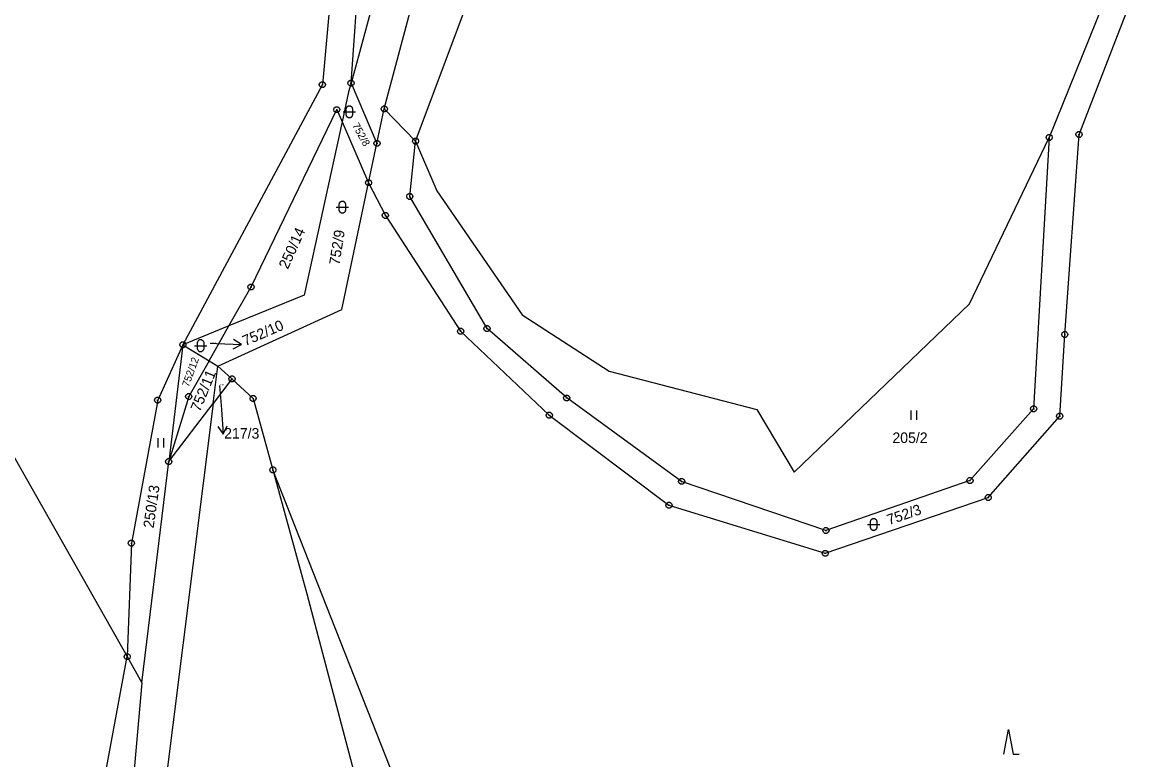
# Model space of a CAD drawing. Extents: x -694465 to -690527, y -983694 to -978978.
# Drawn here: x -692753.3 to -692572.8, y -980893.5 to -980774.4 of the extents above; entities that cross this region are included whole.
import ezdxf

# ---------------------------------------------------------------- set-up
doc = ezdxf.new("R2010")
doc.units = 0
for name, color, linetype in [('Vrstva 1', 7, 'Continuous'), ('Vrstva 16', 7, 'Continuous'), ('Vrstva 18', 7, 'Continuous'), ('Vrstva 24', 7, 'Continuous'), ('Vrstva 25', 7, 'Continuous'), ('Vrstva 29', 7, 'Continuous')]:
    doc.layers.add(name, color=color, linetype=linetype)

msp = doc.modelspace()

# ---------------------------------------------------------------- linework, layer by layer
at = {"layer": 'Vrstva 1'}
for points in [[(-692700.26, -980784.21), (-692697.56, -980746.06)], [(-692701.7, -980749.24), (-692704.88, -980784.47)], [(-692690.68, -980748.85), (-692700.26, -980784.21)], [(-692694.89, -980788.38), (-692684.44, -980749.05)], [(-692689.85, -980793.58), (-692676.03, -980756.67)], [(-692575.66, -980763.53), (-692587.56, -980792.99)], [(-692582.74, -980792.5), (-692572.8, -980766.9)], [(-692704.88, -980784.47), (-692727.4, -980826.46)], [(-692700.26, -980784.21), (-692700.65, -980785.64)], [(-692700.26, -980784.21), (-692696.07, -980793.95)], [(-692700.65, -980785.64), (-692701.71, -980790.46)], [(-692716.4, -980817.14), (-692702.56, -980788.5)], [(-692702.56, -980788.5), (-692701.71, -980790.46)], [(-692696.07, -980793.95), (-692694.89, -980788.38)], [(-692689.85, -980793.58), (-692694.89, -980788.38)], [(-692701.71, -980790.46), (-692707.85, -980818.44)], [(-692701.71, -980790.46), (-692697.43, -980800.3)], [(-692697.43, -980800.3), (-692696.07, -980793.95)], [(-692690.77, -980802.51), (-692689.85, -980793.58)], [(-692689.85, -980793.58), (-692686.42, -980801.61)], [(-692600.42, -980819.85), (-692587.56, -980792.99)], [(-692587.56, -980792.99), (-692590.07, -980836.81)], [(-692585.04, -980824.81), (-692582.74, -980792.5)], [(-692701.76, -980820.79), (-692697.43, -980800.3)], [(-692697.43, -980800.3), (-692694.71, -980805.58)], [(-692678.31, -980823.85), (-692690.77, -980802.51)], [(-692686.42, -980801.61), (-692672.63, -980821.64)], [(-692776.49, -980806.11), (-692736.39, -980876.83)], [(-692694.71, -980805.58), (-692682.57, -980824.28)], [(-692719.97, -980823.41), (-692716.4, -980817.14)], [(-692707.85, -980818.44), (-692719.97, -980823.41)], [(-692721.74, -980829.91), (-692701.76, -980820.79)], [(-692628.75, -980847.02), (-692600.42, -980819.85)], [(-692672.63, -980821.64), (-692658.59, -980830.72)], [(-692719.97, -980823.41), (-692727.4, -980826.46)], [(-692723.17, -980829.04), (-692719.97, -980823.41)], [(-692682.57, -980824.28), (-692668.26, -980837.85)], [(-692665.45, -980835.06), (-692678.31, -980823.85)], [(-692585.86, -980837.98), (-692585.04, -980824.81)], [(-692727.4, -980826.46), (-692731.47, -980835.4)], [(-692727.4, -980826.46), (-692729.69, -980845.32)], [(-692727.4, -980826.46), (-692723.17, -980829.04)], [(-692723.17, -980829.04), (-692726.46, -980834.82)], [(-692723.17, -980829.04), (-692721.74, -980829.91)], [(-692722.5, -980835.93), (-692721.74, -980829.91)], [(-692721.74, -980829.91), (-692719.48, -980831.98)], [(-692658.59, -980830.72), (-692634.76, -980836.91)], [(-692719.48, -980831.98), (-692722.5, -980835.93)], [(-692719.48, -980831.98), (-692716.06, -980835.13)], [(-692731.47, -980835.4), (-692735.71, -980858.5)], [(-692726.46, -980834.82), (-692729.69, -980845.32)], [(-692716.06, -980835.13), (-692712.88, -980846.68)], [(-692646.9, -980848.52), (-692665.45, -980835.06)], [(-692722.5, -980835.93), (-692733.94, -980926.85)], [(-692729.69, -980845.32), (-692722.5, -980835.93)], [(-692634.76, -980836.91), (-692628.75, -980847.02)], [(-692590.07, -980836.81), (-692600.36, -980848.4)], [(-692668.26, -980837.85), (-692648.94, -980852.38)], [(-692597.41, -980851.13), (-692585.86, -980837.98)], [(-692734.01, -980881.03), (-692729.69, -980845.32)], [(-692712.88, -980846.68), (-692707.37, -980866.68)], [(-692690.33, -980903.85), (-692712.88, -980846.68)], [(-692623.6, -980856.46), (-692646.9, -980848.52)], [(-692600.36, -980848.4), (-692623.6, -980856.46)], [(-692623.72, -980860.14), (-692597.41, -980851.13)], [(-692648.94, -980852.38), (-692623.72, -980860.14)], [(-692735.71, -980858.5), (-692736.39, -980876.83)], [(-692707.37, -980866.68), (-692696.57, -980907.65)], [(-692744.79, -980922.15), (-692736.39, -980876.83)], [(-692736.39, -980876.83), (-692734.01, -980881.03)], [(-692734.01, -980881.03), (-692739.62, -980944.43)]]:
    msp.add_lwpolyline(points, dxfattribs=at)
at = {"layer": 'Vrstva 16'}
for p, q in [((-692722.98, -980826.2), (-692721.95, -980826.24)), ((-692721.47, -980833.02), (-692721.19, -980836.93))]:
    msp.add_line(p, q, dxfattribs=at)
at = {"layer": 'Vrstva 24'}
for points in [[(-692704.726, -980783.994), (-692704.476, -980784.176), (-692704.38, -980784.47), (-692704.476, -980784.764), (-692704.726, -980784.946), (-692705.034, -980784.946), (-692705.284, -980784.764), (-692705.38, -980784.47), (-692705.284, -980784.176), (-692705.034, -980783.994)], [(-692700.106, -980783.734), (-692699.856, -980783.916), (-692699.76, -980784.21), (-692699.856, -980784.504), (-692700.106, -980784.686), (-692700.414, -980784.686), (-692700.664, -980784.504), (-692700.76, -980784.21), (-692700.664, -980783.916), (-692700.414, -980783.734)], [(-692702.406, -980788.024), (-692702.156, -980788.206), (-692702.06, -980788.5), (-692702.156, -980788.794), (-692702.406, -980788.976), (-692702.714, -980788.976), (-692702.964, -980788.794), (-692703.06, -980788.5), (-692702.964, -980788.206), (-692702.714, -980788.024)], [(-692694.736, -980787.904), (-692694.486, -980788.086), (-692694.39, -980788.38), (-692694.486, -980788.674), (-692694.736, -980788.856), (-692695.044, -980788.856), (-692695.294, -980788.674), (-692695.39, -980788.38), (-692695.294, -980788.086), (-692695.044, -980787.904)], [(-692582.586, -980792.024), (-692582.336, -980792.206), (-692582.24, -980792.5), (-692582.336, -980792.794), (-692582.586, -980792.976), (-692582.894, -980792.976), (-692583.144, -980792.794), (-692583.24, -980792.5), (-692583.144, -980792.206), (-692582.894, -980792.024)], [(-692695.916, -980793.474), (-692695.666, -980793.656), (-692695.57, -980793.95), (-692695.666, -980794.244), (-692695.916, -980794.426), (-692696.224, -980794.426), (-692696.474, -980794.244), (-692696.57, -980793.95), (-692696.474, -980793.656), (-692696.224, -980793.474)], [(-692689.696, -980793.104), (-692689.446, -980793.286), (-692689.35, -980793.58), (-692689.446, -980793.874), (-692689.696, -980794.056), (-692690.004, -980794.056), (-692690.254, -980793.874), (-692690.35, -980793.58), (-692690.254, -980793.286), (-692690.004, -980793.104)], [(-692587.406, -980792.514), (-692587.156, -980792.696), (-692587.06, -980792.99), (-692587.156, -980793.284), (-692587.406, -980793.466), (-692587.714, -980793.466), (-692587.964, -980793.284), (-692588.06, -980792.99), (-692587.964, -980792.696), (-692587.714, -980792.514)], [(-692697.276, -980799.824), (-692697.026, -980800.006), (-692696.93, -980800.3), (-692697.026, -980800.594), (-692697.276, -980800.776), (-692697.584, -980800.776), (-692697.834, -980800.594), (-692697.93, -980800.3), (-692697.834, -980800.006), (-692697.584, -980799.824)], [(-692690.616, -980802.034), (-692690.366, -980802.216), (-692690.27, -980802.51), (-692690.366, -980802.804), (-692690.616, -980802.986), (-692690.924, -980802.986), (-692691.174, -980802.804), (-692691.27, -980802.51), (-692691.174, -980802.216), (-692690.924, -980802.034)], [(-692694.556, -980805.104), (-692694.306, -980805.286), (-692694.21, -980805.58), (-692694.306, -980805.874), (-692694.556, -980806.056), (-692694.864, -980806.056), (-692695.114, -980805.874), (-692695.21, -980805.58), (-692695.114, -980805.286), (-692694.864, -980805.104)], [(-692716.246, -980816.664), (-692715.996, -980816.846), (-692715.9, -980817.14), (-692715.996, -980817.434), (-692716.246, -980817.616), (-692716.554, -980817.616), (-692716.804, -980817.434), (-692716.9, -980817.14), (-692716.804, -980816.846), (-692716.554, -980816.664)], [(-692682.416, -980823.804), (-692682.166, -980823.986), (-692682.07, -980824.28), (-692682.166, -980824.574), (-692682.416, -980824.756), (-692682.724, -980824.756), (-692682.974, -980824.574), (-692683.07, -980824.28), (-692682.974, -980823.986), (-692682.724, -980823.804)], [(-692678.156, -980823.374), (-692677.906, -980823.556), (-692677.81, -980823.85), (-692677.906, -980824.144), (-692678.156, -980824.326), (-692678.464, -980824.326), (-692678.714, -980824.144), (-692678.81, -980823.85), (-692678.714, -980823.556), (-692678.464, -980823.374)], [(-692584.886, -980824.334), (-692584.636, -980824.516), (-692584.54, -980824.81), (-692584.636, -980825.104), (-692584.886, -980825.286), (-692585.194, -980825.286), (-692585.444, -980825.104), (-692585.54, -980824.81), (-692585.444, -980824.516), (-692585.194, -980824.334)], [(-692727.246, -980825.984), (-692726.996, -980826.166), (-692726.9, -980826.46), (-692726.996, -980826.754), (-692727.246, -980826.936), (-692727.554, -980826.936), (-692727.804, -980826.754), (-692727.9, -980826.46), (-692727.804, -980826.166), (-692727.554, -980825.984)], [(-692719.326, -980831.504), (-692719.076, -980831.686), (-692718.98, -980831.98), (-692719.076, -980832.274), (-692719.326, -980832.456), (-692719.634, -980832.456), (-692719.884, -980832.274), (-692719.98, -980831.98), (-692719.884, -980831.686), (-692719.634, -980831.504)], [(-692731.316, -980834.924), (-692731.066, -980835.106), (-692730.97, -980835.4), (-692731.066, -980835.694), (-692731.316, -980835.876), (-692731.624, -980835.876), (-692731.874, -980835.694), (-692731.97, -980835.4), (-692731.874, -980835.106), (-692731.624, -980834.924)], [(-692726.306, -980834.344), (-692726.056, -980834.526), (-692725.96, -980834.82), (-692726.056, -980835.114), (-692726.306, -980835.296), (-692726.614, -980835.296), (-692726.864, -980835.114), (-692726.96, -980834.82), (-692726.864, -980834.526), (-692726.614, -980834.344)], [(-692715.906, -980834.654), (-692715.656, -980834.836), (-692715.56, -980835.13), (-692715.656, -980835.424), (-692715.906, -980835.606), (-692716.214, -980835.606), (-692716.464, -980835.424), (-692716.56, -980835.13), (-692716.464, -980834.836), (-692716.214, -980834.654)], [(-692665.296, -980834.584), (-692665.046, -980834.766), (-692664.95, -980835.06), (-692665.046, -980835.354), (-692665.296, -980835.536), (-692665.604, -980835.536), (-692665.854, -980835.354), (-692665.95, -980835.06), (-692665.854, -980834.766), (-692665.604, -980834.584)], [(-692589.916, -980836.334), (-692589.666, -980836.516), (-692589.57, -980836.81), (-692589.666, -980837.104), (-692589.916, -980837.286), (-692590.224, -980837.286), (-692590.474, -980837.104), (-692590.57, -980836.81), (-692590.474, -980836.516), (-692590.224, -980836.334)], [(-692668.106, -980837.374), (-692667.856, -980837.556), (-692667.76, -980837.85), (-692667.856, -980838.144), (-692668.106, -980838.326), (-692668.414, -980838.326), (-692668.664, -980838.144), (-692668.76, -980837.85), (-692668.664, -980837.556), (-692668.414, -980837.374)], [(-692585.706, -980837.504), (-692585.456, -980837.686), (-692585.36, -980837.98), (-692585.456, -980838.274), (-692585.706, -980838.456), (-692586.014, -980838.456), (-692586.264, -980838.274), (-692586.36, -980837.98), (-692586.264, -980837.686), (-692586.014, -980837.504)], [(-692729.536, -980844.844), (-692729.286, -980845.026), (-692729.19, -980845.32), (-692729.286, -980845.614), (-692729.536, -980845.796), (-692729.844, -980845.796), (-692730.094, -980845.614), (-692730.19, -980845.32), (-692730.094, -980845.026), (-692729.844, -980844.844)], [(-692712.726, -980846.204), (-692712.476, -980846.386), (-692712.38, -980846.68), (-692712.476, -980846.974), (-692712.726, -980847.156), (-692713.034, -980847.156), (-692713.284, -980846.974), (-692713.38, -980846.68), (-692713.284, -980846.386), (-692713.034, -980846.204)], [(-692646.746, -980848.044), (-692646.496, -980848.226), (-692646.4, -980848.52), (-692646.496, -980848.814), (-692646.746, -980848.996), (-692647.054, -980848.996), (-692647.304, -980848.814), (-692647.4, -980848.52), (-692647.304, -980848.226), (-692647.054, -980848.044)], [(-692600.206, -980847.924), (-692599.956, -980848.106), (-692599.86, -980848.4), (-692599.956, -980848.694), (-692600.206, -980848.876), (-692600.514, -980848.876), (-692600.764, -980848.694), (-692600.86, -980848.4), (-692600.764, -980848.106), (-692600.514, -980847.924)], [(-692597.256, -980850.654), (-692597.006, -980850.836), (-692596.91, -980851.13), (-692597.006, -980851.424), (-692597.256, -980851.606), (-692597.564, -980851.606), (-692597.814, -980851.424), (-692597.91, -980851.13), (-692597.814, -980850.836), (-692597.564, -980850.654)], [(-692648.786, -980851.904), (-692648.536, -980852.086), (-692648.44, -980852.38), (-692648.536, -980852.674), (-692648.786, -980852.856), (-692649.094, -980852.856), (-692649.344, -980852.674), (-692649.44, -980852.38), (-692649.344, -980852.086), (-692649.094, -980851.904)], [(-692623.446, -980855.984), (-692623.196, -980856.166), (-692623.1, -980856.46), (-692623.196, -980856.754), (-692623.446, -980856.936), (-692623.754, -980856.936), (-692624.004, -980856.754), (-692624.1, -980856.46), (-692624.004, -980856.166), (-692623.754, -980855.984)], [(-692735.556, -980858.024), (-692735.306, -980858.206), (-692735.21, -980858.5), (-692735.306, -980858.794), (-692735.556, -980858.976), (-692735.864, -980858.976), (-692736.114, -980858.794), (-692736.21, -980858.5), (-692736.114, -980858.206), (-692735.864, -980858.024)], [(-692623.566, -980859.664), (-692623.316, -980859.846), (-692623.22, -980860.14), (-692623.316, -980860.434), (-692623.566, -980860.616), (-692623.874, -980860.616), (-692624.124, -980860.434), (-692624.22, -980860.14), (-692624.124, -980859.846), (-692623.874, -980859.664)], [(-692736.236, -980876.354), (-692735.986, -980876.536), (-692735.89, -980876.83), (-692735.986, -980877.124), (-692736.236, -980877.306), (-692736.544, -980877.306), (-692736.794, -980877.124), (-692736.89, -980876.83), (-692736.794, -980876.536), (-692736.544, -980876.354)]]:
    msp.add_lwpolyline(points, close=True, dxfattribs=at)
for points in [[(-692704.999, -980784.47), (-692704.76, -980784.47)], [(-692700.379, -980784.21), (-692700.14, -980784.21)], [(-692702.679, -980788.5), (-692702.44, -980788.5)], [(-692695.009, -980788.38), (-692694.77, -980788.38)], [(-692696.189, -980793.95), (-692695.95, -980793.95)], [(-692689.969, -980793.58), (-692689.73, -980793.58)], [(-692587.679, -980792.99), (-692587.44, -980792.99)], [(-692582.859, -980792.5), (-692582.62, -980792.5)], [(-692697.549, -980800.3), (-692697.31, -980800.3)], [(-692690.889, -980802.51), (-692690.65, -980802.51)], [(-692694.829, -980805.58), (-692694.59, -980805.58)], [(-692716.519, -980817.14), (-692716.28, -980817.14)], [(-692682.689, -980824.28), (-692682.45, -980824.28)], [(-692678.429, -980823.85), (-692678.19, -980823.85)], [(-692585.159, -980824.81), (-692584.92, -980824.81)], [(-692727.519, -980826.46), (-692727.28, -980826.46)], [(-692719.599, -980831.98), (-692719.36, -980831.98)], [(-692731.589, -980835.4), (-692731.35, -980835.4)], [(-692726.579, -980834.82), (-692726.34, -980834.82)], [(-692716.179, -980835.13), (-692715.94, -980835.13)], [(-692665.569, -980835.06), (-692665.33, -980835.06)], [(-692590.189, -980836.81), (-692589.95, -980836.81)], [(-692668.379, -980837.85), (-692668.14, -980837.85)], [(-692585.979, -980837.98), (-692585.74, -980837.98)], [(-692729.809, -980845.32), (-692729.57, -980845.32)], [(-692712.999, -980846.68), (-692712.76, -980846.68)], [(-692647.019, -980848.52), (-692646.78, -980848.52)], [(-692600.479, -980848.4), (-692600.24, -980848.4)], [(-692597.529, -980851.13), (-692597.29, -980851.13)], [(-692649.059, -980852.38), (-692648.82, -980852.38)], [(-692623.719, -980856.46), (-692623.48, -980856.46)], [(-692735.829, -980858.5), (-692735.59, -980858.5)], [(-692623.839, -980860.14), (-692623.6, -980860.14)], [(-692736.509, -980876.83), (-692736.27, -980876.83)]]:
    msp.add_lwpolyline(points, dxfattribs=at)
at = {"layer": 'Vrstva 25'}
for points in [[(-692701.02, -980788.36), (-692700.925, -980788.066), (-692700.675, -980787.884), (-692700.365, -980787.884), (-692700.115, -980788.066), (-692700.02, -980788.36), (-692700.02, -980789.36), (-692700.115, -980789.654), (-692700.365, -980789.836), (-692700.675, -980789.836), (-692700.925, -980789.654), (-692701.02, -980789.36)], [(-692702.15, -980803.74), (-692702.055, -980803.446), (-692701.805, -980803.264), (-692701.495, -980803.264), (-692701.245, -980803.446), (-692701.15, -980803.74), (-692701.15, -980804.74), (-692701.245, -980805.034), (-692701.495, -980805.216), (-692701.805, -980805.216), (-692702.055, -980805.034), (-692702.15, -980804.74)], [(-692725.04, -980826.12), (-692724.945, -980825.826), (-692724.695, -980825.644), (-692724.385, -980825.644), (-692724.135, -980825.826), (-692724.04, -980826.12), (-692724.04, -980827.12), (-692724.135, -980827.414), (-692724.385, -980827.596), (-692724.695, -980827.596), (-692724.945, -980827.414), (-692725.04, -980827.12)], [(-692616.4, -980854.99), (-692616.305, -980854.696), (-692616.055, -980854.514), (-692615.745, -980854.514), (-692615.495, -980854.696), (-692615.4, -980854.99), (-692615.4, -980855.99), (-692615.495, -980856.284), (-692615.745, -980856.466), (-692616.055, -980856.466), (-692616.305, -980856.284), (-692616.4, -980855.99)]]:
    msp.add_lwpolyline(points, close=True, dxfattribs=at)
for points in [[(-692701.52, -980788.86), (-692699.52, -980788.86)], [(-692702.65, -980804.24), (-692700.65, -980804.24)], [(-692725.54, -980826.62), (-692723.54, -980826.62)], [(-692609.91, -980837.07), (-692609.91, -980838.57)], [(-692608.91, -980838.57), (-692608.91, -980837.07)], [(-692731.46, -980841.53), (-692731.46, -980843.03)], [(-692730.46, -980843.03), (-692730.46, -980841.53)], [(-692616.9, -980855.49), (-692614.9, -980855.49)], [(-692594.9, -980892.6), (-692594.15, -980888.6), (-692593.4, -980892.6), (-692592.4, -980892.6)]]:
    msp.add_lwpolyline(points, dxfattribs=at)
at = {"layer": 'Vrstva 29'}
for points in [[(-692721.95, -980826.24), (-692717.954, -980826.41), (-692719.221, -980825.605)], [(-692719.284, -980827.104), (-692717.954, -980826.41)], [(-692721.19, -980836.93), (-692720.909, -980840.92), (-692720.252, -980839.571)], [(-692721.748, -980839.676), (-692720.909, -980840.92)]]:
    msp.add_lwpolyline(points, dxfattribs=at)

# ---------------------------------------------------------------- texts
at = {"layer": 'Vrstva 16'}
msp.add_text('752/10', height=1.7, rotation=23.37668, dxfattribs=at).set_placement((-692717.338, -980826.706))
msp.add_text('217/3', height=1.7, dxfattribs=at).set_placement((-692720.743, -980841.62))
at = {"layer": 'Vrstva 18'}
for s, height, rotation, p in [('752/8', 1.2, 298.79749, (-692700.109, -980791.037)), ('250/14', 1.7, 65.71826, (-692710.462, -980814.384)), ('752/9', 1.7, 81.01623, (-692702.133, -980813.686)), ('752/12', 1.2, 70.18733, (-692726.453, -980833.372)), ('752/11', 1.7, 67.49443, (-692724.669, -980837.401)), ('250/13', 1.7, 81.87567, (-692732.136, -980856.145)), ('752/3', 1.7, 18.90761, (-692613.416, -980855.607))]:
    msp.add_text(s, height=height, rotation=rotation, dxfattribs=at).set_placement(p)
for s, height, p in [('752/10', 0.2, (-692722.952, -980826.2)), ('217/3', 0.2, (-692721.442, -980833.02)), ('205/2', 1.7, (-692612.874, -980842.33))]:
    msp.add_text(s, height=height, dxfattribs=at).set_placement(p)

doc.saveas('drawing.dxf')
